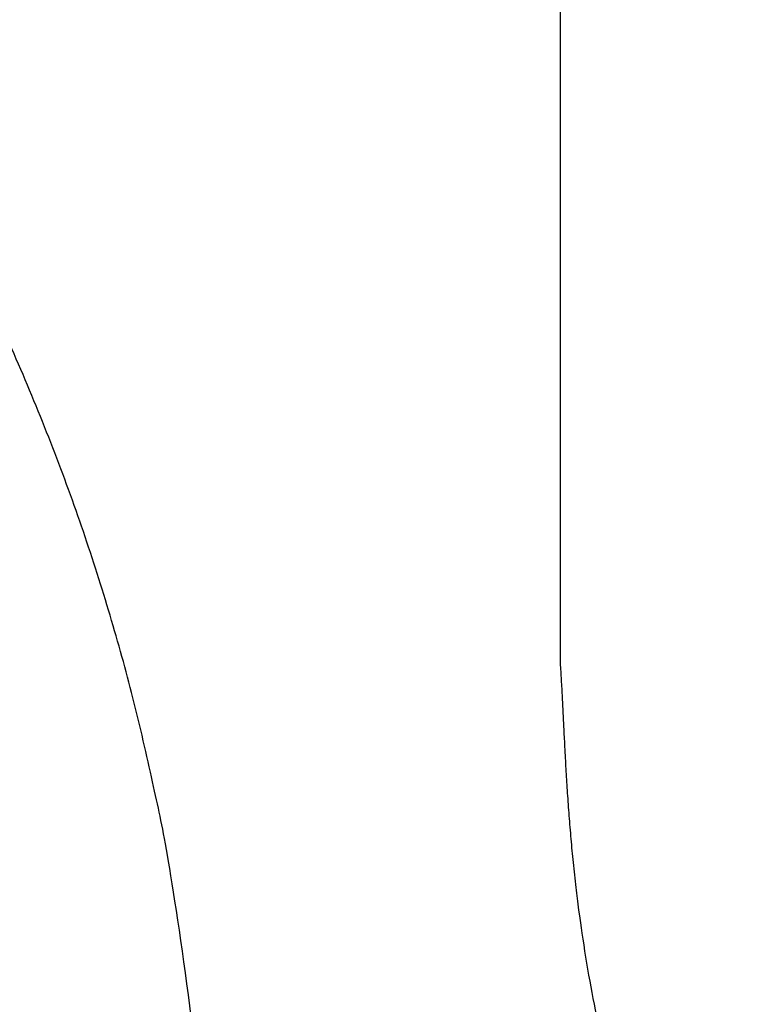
# Model space of a CAD drawing. Header units: inches. Extents: x 36 to 1719, y -84 to 1122.
# Tile 314 of 571: x 879.775 to 880.433, y 326.212 to 327.084. Entities that reach past the tile are written whole.
import ezdxf

# ---------------------------------------------------------------- set-up
doc = ezdxf.new("R2010")
doc.units = ezdxf.units.IN
doc.header["$LTSCALE"] = 48
doc.header["$MEASUREMENT"] = 0
doc.layers.add('Visible (ANSI)', color=7, linetype='Continuous', lineweight=30)

msp = doc.modelspace()

# ---------------------------------------------------------------- linework, layer by layer
at = {"layer": 'Visible (ANSI)'}
msp.add_line((880.25342, 329.01364), (880.25342, 326.51419), dxfattribs=at)
for points, knots in [([(879.93079, 329.90871), (879.57751, 330.26357), (879.46128, 330.31669), (879.20928, 330.51881), (878.64767, 330.7846), (878.16358, 330.92866), (877.81349, 330.99728), (877.30215, 331.0341), (876.92197, 331.01274), (876.67412, 330.98131), (876.09533, 330.85993), (875.13148, 330.31168), (874.73522, 329.63531), (874.54826, 329.01585), (874.52348, 328.25747), (874.79557, 327.58601), (875.09404, 327.14938), (875.94526, 326.60819), (876.33738, 326.47535), (877.03188, 326.25104), (877.44882, 326.06163), (877.59651, 325.9686), (877.7017, 325.8857), (877.73025, 325.71617), (877.68565, 325.5708), (877.53376, 325.42485), (877.0855, 325.35584), (876.85267, 325.41745), (876.49441, 325.53117), (876.06485, 325.73248), (875.70504, 326.00992), (875.53533, 326.21222), (875.33048, 326.42646)], [0, 0, 0, 0, 0, 0.074085, 0.10269, 0.133689, 0.16679, 0.198605, 0.227525, 0.257011, 0.291036, 0.329253, 0.371353, 0.415239, 0.455898, 0.494781, 0.535382, 0.575034, 0.615343, 0.653819, 0.685392, 0.711703, 0.732004, 0.749282, 0.767325, 0.789255, 0.813362, 0.840082, 0.86874, 0.896879, 0.925496, 1, 1, 1, 1, 1]), ([(874.16495, 324.70806), (874.48863, 324.46488), (874.75175, 324.0037), (876.0536, 323.50336), (876.9153, 323.37586), (877.92685, 323.44306), (878.60229, 323.75353), (879.35103, 324.19347), (879.82613, 325.05768), (879.92584, 325.51525), (879.9662, 325.94439), (879.89133, 326.71856), (879.3684, 327.48021), (878.90905, 327.75537), (878.59465, 327.96538), (877.86186, 328.21364), (877.5282, 328.34896), (877.10811, 328.50178), (876.97628, 328.5787), (876.80421, 328.67885), (876.76986, 328.8217), (876.78916, 328.92327), (876.85045, 329.02637), (877.02334, 329.0901), (877.26381, 329.12539), (877.44344, 329.12308), (877.87283, 329.02218), (878.33442, 328.80302), (878.59623, 328.55876), (878.79746, 328.33802), (878.90603, 328.23143)], [0, 0, 0, 0, 0, 0.107991, 0.154721, 0.201249, 0.247092, 0.294045, 0.337268, 0.377117, 0.415859, 0.454911, 0.494638, 0.534662, 0.574373, 0.610521, 0.645386, 0.677292, 0.703632, 0.725706, 0.744086, 0.761302, 0.778538, 0.797356, 0.818035, 0.842792, 0.870677, 0.899937, 0.930619, 1, 1, 1, 1, 1]), ([(880.25342, 326.51419), (880.26065, 326.41185), (880.25529, 326.19515), (880.3899, 325.83648), (880.61852, 325.45253), (881.02719, 325.11468), (881.51101, 324.9296), (881.73699, 324.92647), (882.00368, 324.92443)], [-1, -1, -1, -1, -1, -0.731413, -0.604115, -0.468846, -0.333858, 0, 0, 0, 0, 0])]:
    msp.add_open_spline(points, degree=4, knots=knots, dxfattribs=at)

doc.saveas('drawing.dxf')
